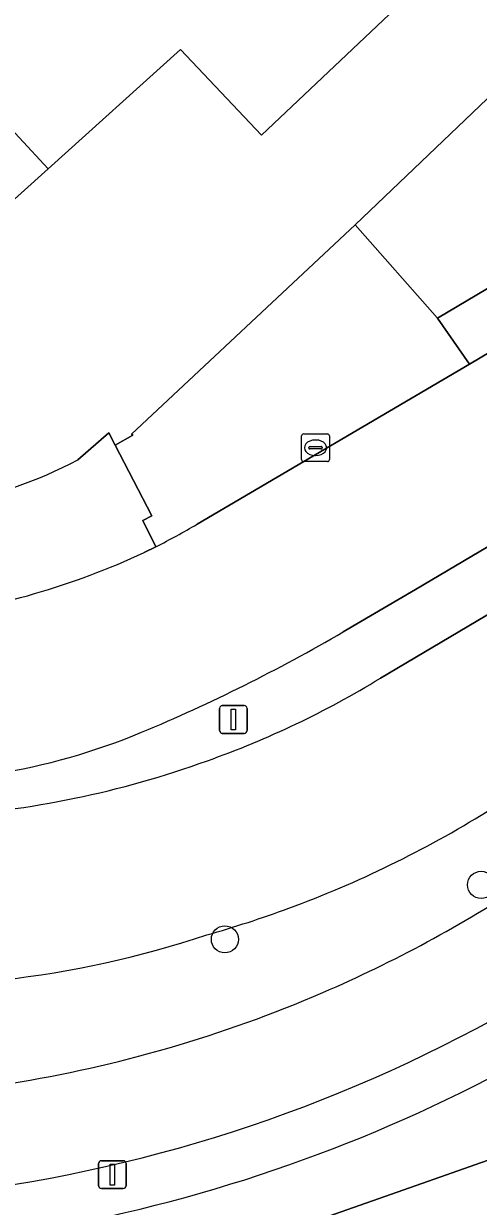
# Model space of a CAD drawing. Extents: x 160349 to 161355, y 381727 to 382854.
# Drawn here: x 161245.12 to 161261.5, y 382186.71 to 382229.35 of the extents above; entities that cross this region are included whole.
import ezdxf

# ---------------------------------------------------------------- set-up
doc = ezdxf.new("R2010")
doc.units = 0
for name, color, linetype in [('IMGEO_Berm_groen', 7, 'Continuous'), ('IMGEO_Boom', 7, 'Continuous'), ('IMGEO_Erf', 7, 'Continuous'), ('IMGEO_Fietspad_gesloten', 7, 'Continuous'), ('IMGEO_Groenvoorziening', 7, 'Continuous'), ('IMGEO_Kolk', 7, 'Continuous'), ('IMGEO_Lichtmast', 7, 'Continuous'), ('IMGEO_Pand', 7, 'Continuous'), ('IMGEO_Parkeervlak_open', 7, 'Continuous'), ('IMGEO_Rijbaan_lokaal_gesloten', 7, 'Continuous'), ('IMGEO_Verkeerseiland_gesloten', 7, 'Continuous'), ('IMGEO_Voetpad_open', 7, 'Continuous')]:
    doc.layers.add(name, color=color, linetype=linetype)

msp = doc.modelspace()

# ---------------------------------------------------------------- linework, layer by layer
at = {"layer": 'IMGEO_Berm_groen'}
for centre, radius, start, end in [((161241.01, 382234.521), 39.499, 290.2302, 301.7851), ((161237.198, 382237.754), 47.195, 293.3398, 303.4958), ((161240.973, 382234.587), 39.573, 285.7579, 290.2469), ((161240.413, 382230.301), 35.641, 264.1578, 288.4965), ((161237.161, 382237.817), 47.267, 279.0876, 293.3504)]:
    msp.add_arc(centre, radius, start, end, dxfattribs=at)
at = {"layer": 'IMGEO_Boom'}
for centre in [(161261.604, 382198.302), (161252.37, 382196.338)]:
    msp.add_circle(centre, 0.489, dxfattribs=at)
at = {"layer": 'IMGEO_Erf'}
for points in [[(161247.067, 382213.621), (161248.192, 382214.595), (161248.421, 382214.153), (161249.048, 382214.513), (161249.004, 382214.553), (161257.069, 382222.093), (161273.976, 382238.265)], [(161259.162, 382230.519), (161253.689, 382225.333), (161250.77, 382228.413), (161246.005, 382224.12), (161242.835, 382221.263), (161243.041, 382220.405), (161242.624, 382219), (161241.368, 382218.078), (161240.063, 382218.48), (161239.446, 382216.479), (161229.959, 382219.402), (161217.14, 382223.352)]]:
    msp.add_lwpolyline(points, dxfattribs=at)
msp.add_arc((161239.426, 382228.256), 16.51, 263.3949, 297.5687, dxfattribs=at)
at = {"layer": 'IMGEO_Fietspad_gesloten'}
for centre, radius, start, end in [((161237.198, 382237.754), 47.195, 293.3398, 303.4958), ((161236.077, 382240.785), 53.986, 253.9742, 300.2101), ((161237.161, 382237.817), 47.267, 279.0876, 293.3504)]:
    msp.add_arc(centre, radius, start, end, dxfattribs=at)
at = {"layer": 'IMGEO_Groenvoorziening'}
msp.add_lwpolyline([(161262.722, 382189.737), (161262.91, 382188.751), (161259.463, 382187.538), (161247.194, 382183.22), (161246.272, 382181.781), (161245.409, 382180.434), (161245.805, 382177.644), (161248.843, 382171.32), (161251.218, 382169.396), (161257.785, 382180.598), (161259.715, 382180.644), (161265.613, 382186.303), (161269.228, 382186.594), (161271.11, 382188.823), (161270.417, 382192.393), (161269.226, 382192.58), (161268.593, 382192.583), (161267.343, 382192.39), (161266.283, 382192.14), (161262.438, 382191.234)], close=True, dxfattribs=at)
msp.add_lwpolyline([(161245.478, 382185.819), (161245.641, 382185.605), (161247.194, 382183.22), (161259.463, 382187.538), (161262.91, 382188.751), (161262.722, 382189.737), (161262.438, 382191.234), (161262.358, 382191.571)], dxfattribs=at)
msp.add_arc((161235.915, 382241.527), 56.523, 279.7406, 297.8934, dxfattribs=at)
at = {"layer": 'IMGEO_Kolk'}
for p, q in [((161255.135, 382213.635), (161255.135, 382214.487)), ((161255.21, 382214.561), (161256.062, 382214.561)), ((161255.623, 382214.341), (161255.648, 382214.341)), ((161256.136, 382214.487), (161256.136, 382213.635)), ((161255.394, 382214.055), (161255.394, 382214.067)), ((161255.832, 382214.018), (161255.434, 382214.018)), ((161255.437, 382214.104), (161255.835, 382214.104)), ((161255.646, 382213.781), (161255.621, 382213.781)), ((161255.878, 382214.067), (161255.878, 382214.055)), ((161256.062, 382213.561), (161255.21, 382213.561))]:
    msp.add_line(p, q, dxfattribs=at)
for points in [[(161255.135, 382213.635), (161255.135, 382214.487)], [(161255.21, 382214.561), (161256.062, 382214.561)], [(161256.136, 382214.487), (161256.136, 382213.635)], [(161256.062, 382213.561), (161255.21, 382213.561)]]:
    msp.add_lwpolyline(points, dxfattribs=at)
for centre, radius, start, end in [((161255.212, 382214.485), 0.0765, 91.552, 178.448), ((161255.212, 382214.485), 0.0765, 91.552, 178.448), ((161256.06, 382214.485), 0.0765, 1.552, 88.448), ((161256.06, 382214.485), 0.0765, 1.552, 88.448), ((161255.434, 382214.064), 0.0403, 85.8775, 175.7526), ((161255.431, 382214.054), 0.0366, 178.938, 274.7102), ((161255.835, 382214.061), 0.043, 264.8664, 352.4533), ((161255.839, 382214.066), 0.0386, 1.7309, 96.639), ((161255.212, 382213.637), 0.0765, 181.552, 268.448), ((161255.212, 382213.637), 0.0765, 181.552, 268.448), ((161256.06, 382213.637), 0.0765, 271.552, 358.448), ((161256.06, 382213.637), 0.0765, 271.552, 358.448)]:
    msp.add_arc(centre, radius, start, end, dxfattribs=at)
for centre, major_axis, ratio, start_param, end_param in [((161255.622, 382214.061), (-0.387, 0.002), 0.722429, 4.712389, 7.853982), ((161255.647, 382214.061), (-0.39, 0.002), 0.717154, 1.570796, 4.712389)]:
    msp.add_ellipse(centre, major_axis=major_axis, ratio=ratio, start_param=start_param, end_param=end_param, dxfattribs=at)
at = {"layer": 'IMGEO_Lichtmast'}
for p, q in [((161252.177, 382203.865), (161252.177, 382204.665)), ((161252.177, 382204.665), (161252.177, 382203.865)), ((161252.277, 382204.765), (161253.067, 382204.765)), ((161253.067, 382204.765), (161252.277, 382204.765)), ((161253.167, 382204.665), (161253.167, 382203.865)), ((161253.167, 382203.865), (161253.167, 382204.665)), ((161253.067, 382203.765), (161252.277, 382203.765)), ((161252.277, 382203.765), (161253.067, 382203.765)), ((161247.819, 382187.457), (161247.819, 382188.257)), ((161247.819, 382188.257), (161247.819, 382187.457)), ((161247.919, 382188.357), (161248.709, 382188.357)), ((161248.709, 382188.357), (161247.919, 382188.357)), ((161248.809, 382188.257), (161248.809, 382187.457)), ((161248.809, 382187.457), (161248.809, 382188.257)), ((161248.709, 382187.357), (161247.919, 382187.357)), ((161247.919, 382187.357), (161248.709, 382187.357))]:
    msp.add_line(p, q, dxfattribs=at)
for points in [[(161252.597, 382204.64), (161252.747, 382204.64), (161252.747, 382203.89), (161252.597, 382203.89), (161252.597, 382204.64)], [(161248.239, 382188.232), (161248.389, 382188.232), (161248.389, 382187.482), (161248.239, 382187.482), (161248.239, 382188.232)]]:
    msp.add_lwpolyline(points, dxfattribs=at)
for centre, start, end in [((161252.277, 382204.665), 90, 180), ((161252.277, 382204.665), 90, 180), ((161253.067, 382204.665), 0, 90), ((161253.067, 382204.665), 360, 90), ((161252.277, 382203.865), 180, 270), ((161252.277, 382203.865), 180, 270), ((161253.067, 382203.865), 270, 0), ((161253.067, 382203.865), 270, 0), ((161247.919, 382188.257), 90, 180), ((161247.919, 382188.257), 90, 180), ((161248.709, 382188.257), 0, 90), ((161248.709, 382188.257), 360, 90), ((161247.919, 382187.457), 180, 270), ((161247.919, 382187.457), 180, 270), ((161248.709, 382187.457), 270, 0), ((161248.709, 382187.457), 270, 0)]:
    msp.add_arc(centre, 0.1, start, end, dxfattribs=at)
at = {"layer": 'IMGEO_Pand'}
for points in [[(161259.162, 382230.519), (161252.992, 382237.029), (161251.613, 382238.484), (161244.268, 382231.662), (161243.783, 382231.212), (161241.439, 382229.035), (161241.807, 382228.639), (161246.005, 382224.12), (161250.77, 382228.413), (161253.689, 382225.333)], [(161241.439, 382229.035), (161241.266, 382229.221), (161239.79, 382227.822), (161240.038, 382227.529), (161239.592, 382226.107), (161232.68, 382228.236), (161229.959, 382219.402), (161239.446, 382216.479), (161240.063, 382218.48), (161241.368, 382218.078), (161242.624, 382219), (161243.041, 382220.405), (161242.835, 382221.263), (161246.005, 382224.12), (161241.807, 382228.639)]]:
    msp.add_lwpolyline(points, close=True, dxfattribs=at)
at = {"layer": 'IMGEO_Parkeervlak_open'}
msp.add_lwpolyline([(161270.778, 382225.117), (161260.026, 382218.737), (161261.189, 382217.074), (161267.458, 382220.802), (161274.932, 382225.238)], dxfattribs=at)
at = {"layer": 'IMGEO_Rijbaan_lokaal_gesloten'}
for points in [[(161318.048, 382250.702), (161316.857, 382250), (161305.531, 382243.324), (161305.319, 382243.199), (161305.224, 382243.142), (161284.956, 382231.179), (161284.644, 382230.983), (161274.932, 382225.238), (161267.458, 382220.802), (161261.189, 382217.074), (161251.365, 382211.304)], [(161256.636, 382207.424), (161259.238, 382208.956), (161277.382, 382219.697), (161290.365, 382227.382), (161292.079, 382228.409)], [(161294.468, 382227.412), (161272.735, 382214.507), (161257.973, 382205.754)], [(161249.886, 382210.493), (161249.465, 382210.282)]]:
    msp.add_lwpolyline(points, dxfattribs=at)
for centre, radius, start, end in [((161236.485, 382236.687), 29.423, 297.0953, 300.3804), ((161237.686, 382235.723), 28.035, 277.5569, 294.8438), ((161225.291, 382261.226), 62.267, 292.747, 300.22535), ((161240.601, 382234.14), 33.28, 289.5503, 301.4655), ((161240.25, 382225.81), 23.822, 279.2792, 292.5026), ((161239.957, 382235.248), 34.54, 273.4388, 289.9426), ((161241.01, 382234.521), 39.499, 290.2302, 301.7851), ((161240.973, 382234.587), 39.573, 285.7579, 290.2469), ((161240.413, 382230.301), 35.641, 264.1578, 288.4965)]:
    msp.add_arc(centre, radius, start, end, dxfattribs=at)
at = {"layer": 'IMGEO_Verkeerseiland_gesloten'}
for points in [[(161293.445, 382229.224), (161292.079, 382228.409), (161290.365, 382227.382), (161277.382, 382219.697), (161259.238, 382208.956), (161256.636, 382207.424)], [(161257.973, 382205.754), (161272.735, 382214.507), (161294.468, 382227.412)]]:
    msp.add_lwpolyline(points, dxfattribs=at)
for centre, radius, start, end in [((161225.291, 382261.226), 62.267, 292.747, 300.22535), ((161240.601, 382234.14), 33.28, 289.5503, 301.4655), ((161240.25, 382225.81), 23.822, 279.2792, 292.5026), ((161239.957, 382235.248), 34.54, 273.4388, 289.9426)]:
    msp.add_arc(centre, radius, start, end, dxfattribs=at)
at = {"layer": 'IMGEO_Voetpad_open'}
for points in [[(161273.976, 382238.265), (161257.069, 382222.093), (161260.026, 382218.737), (161270.778, 382225.117)], [(161261.189, 382217.074), (161260.026, 382218.737), (161257.069, 382222.093), (161249.004, 382214.553), (161249.048, 382214.513), (161248.421, 382214.153), (161249.74, 382211.605), (161249.409, 382211.444), (161249.886, 382210.493)], [(161251.365, 382211.304), (161261.189, 382217.074)], [(161249.465, 382210.282), (161249.886, 382210.493), (161249.409, 382211.444), (161249.74, 382211.605), (161248.421, 382214.153), (161248.192, 382214.595), (161247.067, 382213.621)]]:
    msp.add_lwpolyline(points, dxfattribs=at)
for centre, radius, start, end in [((161239.426, 382228.256), 16.51, 263.3949, 297.5687), ((161236.485, 382236.687), 29.423, 297.0953, 300.3804), ((161237.686, 382235.723), 28.035, 277.5569, 294.8438), ((161236.077, 382240.785), 53.986, 253.9742, 300.2101), ((161235.915, 382241.527), 56.523, 279.7406, 297.8934)]:
    msp.add_arc(centre, radius, start, end, dxfattribs=at)

doc.saveas('drawing.dxf')
